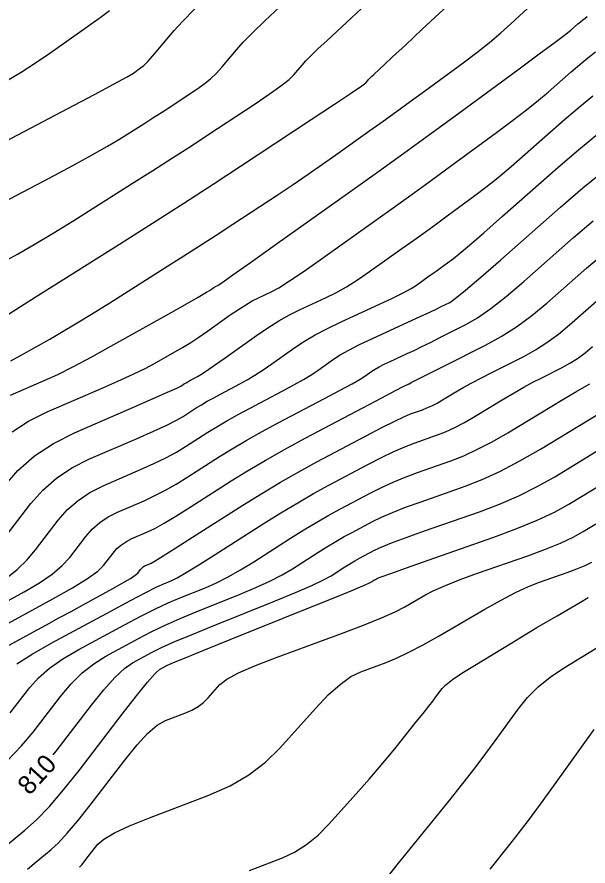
# Model space of a CAD drawing. Extents: x 2082232 to 2083549, y 592624 to 593832.
# Drawn here: x 2083457.76 to 2083479.1, y 592949.78 to 592981.51 of the extents above; entities that cross this region are included whole.
import ezdxf

# ---------------------------------------------------------------- set-up
doc = ezdxf.new("R2010")
doc.units = 0
doc.layers.add('DT_X_Contour_Major', color=7, linetype='Continuous')
doc.layers.add('DT_X_Contour_Minor', color=7, linetype='Continuous')

msp = doc.modelspace()

# ---------------------------------------------------------------- linework, layer by layer
at = {"layer": 'DT_X_Contour_Major'}
for points in [[(2083456.489, 592974.189), (2083458.99, 592975.506), (2083459.854, 592975.965), (2083460.572, 592976.357), (2083461.143, 592976.68), (2083461.568, 592976.936), (2083462.504, 592977.525), (2083462.846, 592977.742), (2083463.168, 592977.948), (2083463.471, 592978.144), (2083463.755, 592978.33), (2083464.485, 592978.812), (2083464.75, 592979), (2083464.996, 592979.203), (2083465.224, 592979.42), (2083465.433, 592979.653), (2083465.967, 592980.291), (2083466.218, 592980.571), (2083466.572, 592980.932), (2083467.028, 592981.374), (2083467.586, 592981.896)], [(2083457.588, 592966.009), (2083458.199, 592966.406), (2083458.892, 592966.751), (2083460.854, 592967.602), (2083461.534, 592967.902), (2083462.101, 592968.162), (2083462.556, 592968.382), (2083462.899, 592968.564), (2083463.664, 592968.994), (2083463.955, 592969.164), (2083464.254, 592969.35), (2083464.562, 592969.552), (2083464.879, 592969.771), (2083465.735, 592970.377), (2083466.04, 592970.587), (2083466.314, 592970.762), (2083466.556, 592970.903), (2083466.766, 592971.01), (2083467.285, 592971.248), (2083467.549, 592971.393), (2083467.952, 592971.649), (2083468.493, 592972.017), (2083469.174, 592972.495), (2083471.175, 592973.919), (2083471.912, 592974.445), (2083472.622, 592974.956), (2083473.306, 592975.452), (2083473.963, 592975.933), (2083475.681, 592977.193), (2083476.284, 592977.643), (2083476.808, 592978.045), (2083477.251, 592978.4), (2083477.614, 592978.708), (2083478.475, 592979.468), (2083478.791, 592979.739), (2083479.093, 592979.985), (2083479.38, 592980.206)], [(2083456.917, 592958.574), (2083459.1, 592959.77), (2083459.833, 592960.184), (2083460.395, 592960.529), (2083460.785, 592960.806), (2083461.003, 592961.015), (2083461.358, 592961.479), (2083461.501, 592961.644), (2083461.666, 592961.788), (2083461.853, 592961.913), (2083462.061, 592962.018), (2083462.645, 592962.271), (2083462.909, 592962.4), (2083463.262, 592962.598), (2083463.704, 592962.863), (2083464.235, 592963.197), (2083465.771, 592964.178), (2083466.376, 592964.553), (2083467.039, 592964.943), (2083467.759, 592965.348), (2083468.538, 592965.767), (2083470.691, 592966.906), (2083471.399, 592967.28), (2083471.909, 592967.549), (2083472.222, 592967.713), (2083472.336, 592967.771), (2083472.377, 592967.785), (2083472.392, 592967.791), (2083472.409, 592967.799), (2083472.427, 592967.808), (2083472.446, 592967.819), (2083472.498, 592967.85), (2083472.588, 592967.897), (2083472.82, 592968.015), (2083473.193, 592968.204), (2083473.708, 592968.463), (2083475.271, 592969.248), (2083475.853, 592969.567), (2083476.428, 592969.935), (2083476.996, 592970.353), (2083477.557, 592970.82), (2083479.044, 592972.13), (2083479.682, 592972.663)], [(2083459.121, 592953.94), (2083459.228, 592954.072), (2083460.545, 592955.787), (2083461.011, 592956.369), (2083461.423, 592956.826), (2083461.781, 592957.161), (2083462.084, 592957.372), (2083462.819, 592957.769), (2083463.168, 592957.943), (2083463.664, 592958.167), (2083464.305, 592958.439), (2083465.093, 592958.761), (2083467.388, 592959.686), (2083468.166, 592960.005), (2083468.777, 592960.268), (2083469.221, 592960.475), (2083469.499, 592960.627), (2083470.017, 592960.958), (2083470.207, 592961.077), (2083470.387, 592961.186), (2083470.559, 592961.285), (2083470.721, 592961.373), (2083471.142, 592961.596), (2083471.376, 592961.703), (2083471.763, 592961.856), (2083472.303, 592962.057), (2083472.996, 592962.304), (2083475.047, 592963.025), (2083475.799, 592963.31), (2083476.518, 592963.623), (2083477.204, 592963.964), (2083477.856, 592964.333), (2083479.549, 592965.356)], [(2083471.603, 592949.367), (2083471.976, 592949.824), (2083472.462, 592950.425), (2083473.91, 592952.222), (2083474.425, 592952.867), (2083474.885, 592953.455), (2083475.289, 592953.986), (2083475.636, 592954.46), (2083476.49, 592955.647), (2083476.836, 592956.076), (2083477.234, 592956.475), (2083477.685, 592956.842), (2083478.188, 592957.177), (2083479.599, 592958.031)]]:
    msp.add_lwpolyline(points, dxfattribs=at)
at = {"layer": 'DT_X_Contour_Minor'}
for points in [[(2083457.08, 592970.185), (2083458.204, 592970.892), (2083461.592, 592973.026), (2083462.828, 592973.808), (2083463.993, 592974.554), (2083465.089, 592975.262), (2083466.115, 592975.935), (2083468.758, 592977.679), (2083469.629, 592978.256), (2083470.258, 592978.677), (2083470.647, 592978.943), (2083470.795, 592979.053), (2083470.869, 592979.141), (2083470.903, 592979.18), (2083470.952, 592979.23), (2083471.015, 592979.291), (2083471.092, 592979.363), (2083471.316, 592979.57), (2083471.479, 592979.721), (2083471.799, 592980.019), (2083472.276, 592980.464), (2083472.91, 592981.055), (2083474.812, 592982.829)], [(2083457.54, 592968.666), (2083457.917, 592968.874), (2083458.987, 592969.476), (2083459.428, 592969.731), (2083459.949, 592970.042), (2083460.55, 592970.411), (2083461.231, 592970.836), (2083463.154, 592972.048), (2083463.862, 592972.496), (2083464.545, 592972.933), (2083465.202, 592973.358), (2083465.833, 592973.772), (2083467.481, 592974.86), (2083468.081, 592975.259), (2083468.647, 592975.642), (2083469.179, 592976.008), (2083469.675, 592976.358), (2083470.954, 592977.268), (2083471.441, 592977.616), (2083471.943, 592977.978), (2083472.46, 592978.354), (2083472.993, 592978.743), (2083474.435, 592979.802), (2083474.952, 592980.19), (2083475.422, 592980.562), (2083475.846, 592980.917), (2083476.223, 592981.255), (2083477.166, 592982.135)], [(2083456.655, 592976.508), (2083459.66, 592978.09), (2083460.659, 592978.618), (2083461.401, 592979.016), (2083461.887, 592979.283), (2083462.116, 592979.42), (2083462.385, 592979.611), (2083462.501, 592979.707), (2083462.649, 592979.853), (2083462.827, 592980.048), (2083463.037, 592980.293), (2083463.638, 592981.013), (2083463.944, 592981.349), (2083464.412, 592981.82)], [(2083457.233, 592972.349), (2083457.785, 592972.651), (2083458.412, 592973.012), (2083459.112, 592973.433), (2083459.886, 592973.914), (2083462.048, 592975.276), (2083462.837, 592975.775), (2083463.581, 592976.251), (2083464.28, 592976.703), (2083464.935, 592977.132), (2083466.622, 592978.245), (2083467.189, 592978.628), (2083467.627, 592978.94), (2083467.936, 592979.181), (2083468.114, 592979.353), (2083468.418, 592979.716), (2083468.561, 592979.876), (2083468.762, 592980.081), (2083469.021, 592980.332), (2083469.339, 592980.629), (2083470.264, 592981.483), (2083470.636, 592981.827)], [(2083457.369, 592979.128), (2083457.919, 592979.453), (2083458.46, 592979.799), (2083458.992, 592980.163), (2083460.401, 592981.163), (2083460.87, 592981.499), (2083461.22, 592981.757)], [(2083457.523, 592967.378), (2083458.778, 592967.923), (2083459.287, 592968.157), (2083459.873, 592968.448), (2083460.536, 592968.799), (2083461.275, 592969.207), (2083463.349, 592970.374), (2083464.034, 592970.76), (2083464.534, 592971.044), (2083464.85, 592971.226), (2083464.982, 592971.304), (2083465.085, 592971.378), (2083465.122, 592971.403), (2083465.156, 592971.425), (2083465.185, 592971.442), (2083465.21, 592971.455), (2083465.273, 592971.484), (2083465.425, 592971.586), (2083465.832, 592971.872), (2083466.494, 592972.341), (2083467.413, 592972.994), (2083470.202, 592974.979), (2083471.229, 592975.713), (2083472.22, 592976.426), (2083473.173, 592977.117), (2083474.09, 592977.787), (2083476.484, 592979.545), (2083477.282, 592980.132), (2083477.879, 592980.575), (2083478.275, 592980.875), (2083478.47, 592981.031), (2083478.723, 592981.254), (2083478.816, 592981.334), (2083478.905, 592981.407), (2083478.99, 592981.471), (2083479.07, 592981.529)], [(2083457.258, 592963.94), (2083457.801, 592964.56), (2083458.424, 592965.106), (2083459.129, 592965.577), (2083459.916, 592965.973), (2083462.122, 592966.931), (2083462.852, 592967.249), (2083463.389, 592967.486), (2083463.733, 592967.643), (2083463.884, 592967.718), (2083464.029, 592967.81), (2083464.086, 592967.846), (2083464.15, 592967.883), (2083464.219, 592967.922), (2083464.295, 592967.963), (2083464.506, 592968.074), (2083464.63, 592968.15), (2083464.844, 592968.292), (2083465.148, 592968.502), (2083465.542, 592968.779), (2083466.713, 592969.608), (2083467.143, 592969.9), (2083467.554, 592970.157), (2083467.947, 592970.379), (2083468.322, 592970.565), (2083469.296, 592971.013), (2083469.673, 592971.2), (2083470.071, 592971.427), (2083470.493, 592971.692), (2083470.936, 592971.996), (2083472.148, 592972.859), (2083472.594, 592973.177), (2083473.024, 592973.487), (2083473.439, 592973.787), (2083473.837, 592974.078), (2083474.877, 592974.842), (2083475.287, 592975.153), (2083475.738, 592975.514), (2083476.228, 592975.925), (2083476.759, 592976.386), (2083478.227, 592977.681), (2083478.766, 592978.145), (2083479.28, 592978.564)], [(2083457.191, 592961.893), (2083458.283, 592963.325), (2083458.726, 592963.831), (2083459.235, 592964.277), (2083459.81, 592964.661), (2083460.452, 592964.985), (2083462.253, 592965.766), (2083462.866, 592966.037), (2083463.358, 592966.264), (2083463.726, 592966.448), (2083463.972, 592966.588), (2083464.464, 592966.902), (2083464.66, 592967.023), (2083464.876, 592967.15), (2083465.114, 592967.283), (2083465.372, 592967.423), (2083466.09, 592967.802), (2083466.367, 592967.956), (2083466.657, 592968.131), (2083466.962, 592968.329), (2083467.281, 592968.549), (2083468.152, 592969.165), (2083468.504, 592969.398), (2083468.909, 592969.635), (2083469.367, 592969.875), (2083469.877, 592970.12), (2083471.307, 592970.778), (2083471.797, 592971.008), (2083472.191, 592971.204), (2083472.492, 592971.367), (2083472.697, 592971.497), (2083473.121, 592971.798), (2083473.276, 592971.909), (2083473.427, 592972.017), (2083473.571, 592972.122), (2083473.71, 592972.224), (2083474.074, 592972.491), (2083474.29, 592972.664), (2083474.667, 592972.984), (2083475.205, 592973.45), (2083475.903, 592974.064), (2083477.979, 592975.895), (2083478.74, 592976.55), (2083479.468, 592977.143)], [(2083457.386, 592960.557), (2083457.772, 592960.859), (2083458.131, 592961.207), (2083458.462, 592961.6), (2083459.308, 592962.71), (2083459.651, 592963.102), (2083460.045, 592963.447), (2083460.491, 592963.745), (2083460.989, 592963.996), (2083462.383, 592964.601), (2083462.881, 592964.825), (2083463.326, 592965.042), (2083463.719, 592965.253), (2083464.06, 592965.457), (2083464.9, 592965.994), (2083465.233, 592966.2), (2083465.602, 592966.417), (2083466.008, 592966.645), (2083466.449, 592966.882), (2083467.674, 592967.53), (2083468.103, 592967.762), (2083468.47, 592967.97), (2083468.776, 592968.156), (2083469.021, 592968.319), (2083469.591, 592968.722), (2083469.841, 592968.883), (2083470.164, 592969.065), (2083470.559, 592969.267), (2083471.028, 592969.489), (2083472.374, 592970.108), (2083472.83, 592970.318), (2083473.19, 592970.486), (2083473.453, 592970.61), (2083473.619, 592970.691), (2083473.934, 592970.849), (2083474.141, 592970.993), (2083474.528, 592971.306), (2083475.095, 592971.789), (2083475.842, 592972.442), (2083478.071, 592974.408), (2083478.907, 592975.124), (2083479.741, 592975.797)], [(2083456.375, 592959.125), (2083458.036, 592960.035), (2083458.61, 592960.37), (2083459.083, 592960.694), (2083459.458, 592961.007), (2083459.733, 592961.308), (2083460.333, 592962.095), (2083460.576, 592962.373), (2083460.856, 592962.618), (2083461.172, 592962.829), (2083461.525, 592963.007), (2083462.514, 592963.436), (2083462.895, 592963.613), (2083463.294, 592963.82), (2083463.711, 592964.058), (2083464.148, 592964.327), (2083465.336, 592965.086), (2083465.807, 592965.378), (2083466.329, 592965.685), (2083466.902, 592966.006), (2083467.526, 592966.342), (2083469.258, 592967.258), (2083469.839, 592967.568), (2083470.283, 592967.809), (2083470.59, 592967.983), (2083470.76, 592968.088), (2083471.029, 592968.279), (2083471.148, 592968.356), (2083471.301, 592968.442), (2083471.488, 592968.537), (2083471.71, 592968.642), (2083472.347, 592968.935), (2083472.602, 592969.055), (2083472.891, 592969.194), (2083473.214, 592969.352), (2083473.569, 592969.529), (2083474.562, 592970.028), (2083474.974, 592970.268), (2083475.468, 592970.615), (2083476.043, 592971.07), (2083476.699, 592971.631), (2083478.557, 592973.269), (2083479.294, 592973.894)], [(2083457.048, 592957.815), (2083458.375, 592958.532), (2083458.863, 592958.796), (2083459.333, 592959.051), (2083459.784, 592959.297), (2083460.217, 592959.533), (2083461.346, 592960.152), (2083461.721, 592960.361), (2083462.001, 592960.526), (2083462.186, 592960.646), (2083462.274, 592960.722), (2083462.382, 592960.864), (2083462.426, 592960.914), (2083462.477, 592960.959), (2083462.534, 592960.997), (2083462.598, 592961.029), (2083462.776, 592961.106), (2083462.923, 592961.188), (2083463.23, 592961.376), (2083463.697, 592961.668), (2083464.323, 592962.067), (2083466.207, 592963.27), (2083466.91, 592963.709), (2083467.605, 592964.126), (2083468.293, 592964.519), (2083468.974, 592964.889), (2083470.781, 592965.844), (2083471.394, 592966.165), (2083471.88, 592966.411), (2083472.238, 592966.581), (2083472.468, 592966.677), (2083472.911, 592966.833), (2083473.082, 592966.9), (2083473.265, 592966.984), (2083473.46, 592967.086), (2083473.665, 592967.205), (2083474.228, 592967.544), (2083474.467, 592967.684), (2083474.764, 592967.846), (2083475.118, 592968.032), (2083475.529, 592968.241), (2083476.7, 592968.83), (2083477.137, 592969.069), (2083477.568, 592969.345), (2083477.994, 592969.658), (2083478.415, 592970.008), (2083479.53, 592970.992)], [(2083457.753, 592957.341), (2083458.33, 592957.7), (2083459.072, 592958.117), (2083461.27, 592959.305), (2083462.008, 592959.702), (2083462.574, 592960.001), (2083462.968, 592960.202), (2083463.189, 592960.305), (2083463.55, 592960.45), (2083463.752, 592960.552), (2083464.09, 592960.748), (2083464.562, 592961.037), (2083465.169, 592961.421), (2083466.967, 592962.569), (2083467.626, 592962.982), (2083468.253, 592963.36), (2083468.848, 592963.703), (2083469.411, 592964.01), (2083470.871, 592964.782), (2083471.39, 592965.049), (2083471.851, 592965.272), (2083472.254, 592965.45), (2083472.6, 592965.584), (2083473.445, 592965.881), (2083473.772, 592966.009), (2083474.121, 592966.17), (2083474.492, 592966.364), (2083474.884, 592966.59), (2083475.958, 592967.238), (2083476.347, 592967.47), (2083476.708, 592967.677), (2083477.042, 592967.86), (2083477.349, 592968.019), (2083478.13, 592968.411), (2083478.421, 592968.571), (2083478.709, 592968.755), (2083478.993, 592968.964), (2083479.273, 592969.197)], [(2083457.511, 592955.505), (2083458.243, 592956.459), (2083458.564, 592956.816), (2083458.976, 592957.17), (2083459.48, 592957.52), (2083460.076, 592957.869), (2083461.786, 592958.793), (2083462.395, 592959.116), (2083462.937, 592959.389), (2083463.413, 592959.614), (2083463.824, 592959.791), (2083464.829, 592960.196), (2083465.224, 592960.37), (2083465.652, 592960.588), (2083466.115, 592960.85), (2083466.612, 592961.156), (2083467.984, 592962.032), (2083468.486, 592962.347), (2083468.964, 592962.635), (2083469.418, 592962.897), (2083469.848, 592963.131), (2083470.961, 592963.72), (2083471.385, 592963.934), (2083471.821, 592964.133), (2083472.27, 592964.319), (2083472.732, 592964.49), (2083473.979, 592964.929), (2083474.462, 592965.118), (2083474.977, 592965.355), (2083475.524, 592965.641), (2083476.103, 592965.976), (2083477.687, 592966.932), (2083478.226, 592967.256), (2083478.652, 592967.507), (2083478.967, 592967.688), (2083479.169, 592967.797)], [(2083457.415, 592953.73), (2083457.939, 592954.274), (2083458.37, 592954.789), (2083459.394, 592956.123), (2083459.787, 592956.592), (2083460.2, 592956.998), (2083460.63, 592957.341), (2083461.08, 592957.62), (2083462.303, 592958.281), (2083462.782, 592958.529), (2083463.3, 592958.778), (2083463.859, 592959.027), (2083464.458, 592959.276), (2083466.109, 592959.941), (2083466.695, 592960.187), (2083467.215, 592960.428), (2083467.668, 592960.663), (2083468.056, 592960.892), (2083469, 592961.495), (2083469.346, 592961.712), (2083469.676, 592961.911), (2083469.988, 592962.091), (2083470.284, 592962.252), (2083471.051, 592962.658), (2083471.381, 592962.818), (2083471.792, 592962.995), (2083472.287, 592963.188), (2083472.864, 592963.397), (2083474.513, 592963.977), (2083475.152, 592964.227), (2083475.833, 592964.541), (2083476.556, 592964.919), (2083477.321, 592965.361), (2083479.417, 592966.626)], [(2083456.962, 592950.226), (2083458.059, 592951.117), (2083458.494, 592951.507), (2083458.977, 592952.011), (2083459.508, 592952.627), (2083460.087, 592953.356), (2083461.695, 592955.451), (2083462.235, 592956.145), (2083462.646, 592956.655), (2083462.931, 592956.981), (2083463.088, 592957.123), (2083463.336, 592957.258), (2083463.555, 592957.357), (2083464.027, 592957.555), (2083464.751, 592957.852), (2083465.728, 592958.246), (2083468.668, 592959.431), (2083469.637, 592959.822), (2083470.339, 592960.108), (2083470.774, 592960.288), (2083470.942, 592960.363), (2083471.033, 592960.421), (2083471.067, 592960.442), (2083471.099, 592960.461), (2083471.129, 592960.479), (2083471.158, 592960.494), (2083471.232, 592960.534), (2083471.371, 592960.587), (2083471.734, 592960.718), (2083472.319, 592960.925), (2083473.128, 592961.21), (2083475.581, 592962.073), (2083476.447, 592962.393), (2083477.203, 592962.705), (2083477.851, 592963.009), (2083478.39, 592963.306), (2083479.682, 592964.086)], [(2083458.162, 592949.667), (2083458.409, 592949.88), (2083459.045, 592950.396), (2083459.314, 592950.645), (2083459.645, 592951.003), (2083460.038, 592951.472), (2083460.493, 592952.05), (2083461.789, 592953.738), (2083462.249, 592954.306), (2083462.655, 592954.741), (2083463.008, 592955.044), (2083463.309, 592955.215), (2083464.039, 592955.495), (2083464.298, 592955.61), (2083464.531, 592955.744), (2083464.736, 592955.898), (2083464.913, 592956.071), (2083465.349, 592956.56), (2083465.605, 592956.762), (2083466.046, 592957), (2083466.672, 592957.276), (2083467.482, 592957.589), (2083469.891, 592958.473), (2083470.716, 592958.784), (2083471.386, 592959.052), (2083471.9, 592959.279), (2083472.259, 592959.463), (2083473.008, 592959.899), (2083473.341, 592960.073), (2083473.781, 592960.268), (2083474.325, 592960.484), (2083474.976, 592960.721), (2083476.85, 592961.38), (2083477.507, 592961.622), (2083478.072, 592961.852), (2083478.544, 592962.071), (2083478.924, 592962.278), (2083479.815, 592962.815)], [(2083460.104, 592949.744), (2083460.196, 592949.843), (2083460.304, 592949.972), (2083460.429, 592950.131), (2083460.785, 592950.595), (2083461.006, 592950.788), (2083461.402, 592951.016), (2083461.972, 592951.281), (2083462.716, 592951.582), (2083464.934, 592952.433), (2083465.724, 592952.782), (2083466.43, 592953.19), (2083467.053, 592953.658), (2083467.592, 592954.185), (2083468.916, 592955.669), (2083469.395, 592956.173), (2083469.838, 592956.569), (2083470.245, 592956.859), (2083470.616, 592957.042), (2083471.558, 592957.388), (2083471.947, 592957.547), (2083472.407, 592957.768), (2083472.938, 592958.049), (2083473.541, 592958.39), (2083475.243, 592959.381), (2083475.85, 592959.723), (2083476.394, 592960.006), (2083476.874, 592960.23), (2083477.292, 592960.395), (2083478.321, 592960.757), (2083478.681, 592960.89), (2083478.991, 592961.016), (2083479.25, 592961.136)], [(2083466.448, 592949.609), (2083467.684, 592950.083), (2083468.14, 592950.296), (2083468.585, 592950.58), (2083469.016, 592950.936), (2083469.435, 592951.363), (2083470.535, 592952.595), (2083470.932, 592953.044), (2083471.296, 592953.465), (2083471.628, 592953.858), (2083471.928, 592954.224), (2083472.685, 592955.164), (2083472.944, 592955.486), (2083473.153, 592955.75), (2083473.312, 592955.956), (2083473.421, 592956.103), (2083473.646, 592956.415), (2083473.785, 592956.558), (2083474.034, 592956.749), (2083474.391, 592956.99), (2083474.858, 592957.281), (2083476.249, 592958.123), (2083476.746, 592958.423), (2083477.194, 592958.691), (2083477.594, 592958.928), (2083477.945, 592959.134), (2083478.817, 592959.642), (2083479.111, 592959.811)], [(2083475.44, 592949.657), (2083476.183, 592950.579), (2083476.496, 592950.978), (2083476.879, 592951.484), (2083477.33, 592952.097), (2083477.851, 592952.817), (2083479.333, 592954.878)]]:
    msp.add_lwpolyline(points, dxfattribs=at)

# ---------------------------------------------------------------- texts
at = {"layer": 'DT_X_Contour_Major'}
msp.add_text('810', height=0.7, rotation=47.5786, dxfattribs=at).set_placement((2083458.235, 592952.396))

doc.saveas('drawing.dxf')
